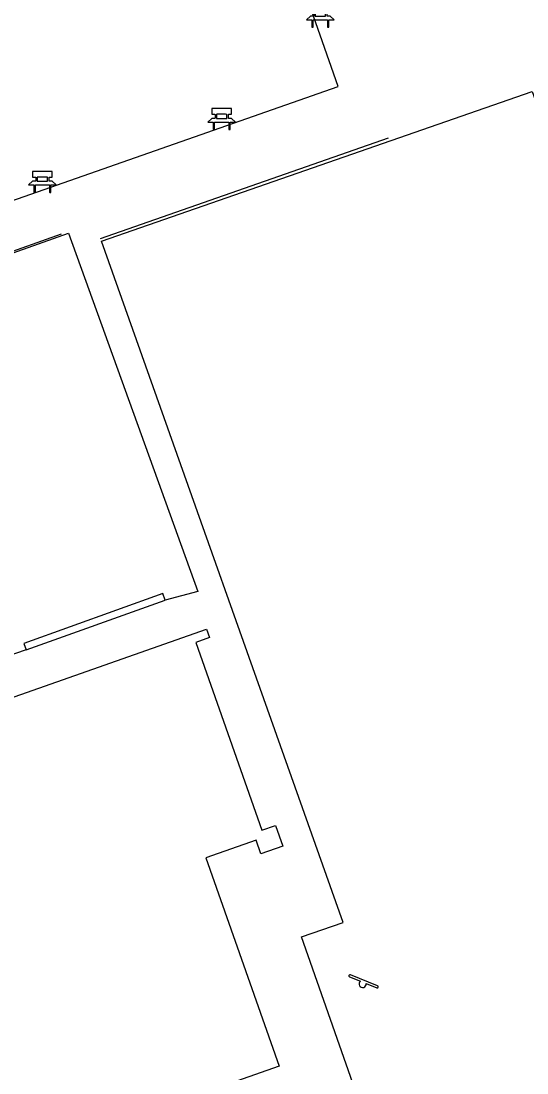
# Model space of a CAD drawing. Extents: x 135999 to 138000, y 396000 to 398501.
# Drawn here: x 136398.82 to 136417.23, y 396446.87 to 396485.17 of the extents above; entities that cross this region are included whole.
import ezdxf

# ---------------------------------------------------------------- set-up
doc = ezdxf.new("R2010")
doc.units = 0
for name, color, linetype in [('bs-afsc-hekwerk laag', 7, 'Continuous'), ('gg-afsc-hekwerk', 7, 'Continuous'), ('gg-afsc-muur', 7, 'Continuous'), ('gg-bbg-hoofdgebouw', 7, 'Continuous'), ('gg-knt-verharding', 7, 'Continuous'), ('gt-symb-bank', 7, 'Continuous'), ('gt-symb-speelvoorziening', 7, 'Continuous')]:
    doc.layers.add(name, color=color, linetype=linetype)

# ---------------------------------------------------------------- blocks, each defined once
blk = doc.blocks.new('gt0-BANK')
at = {"layer": 'gt-symb-bank'}
for p, q in [((-0.243, 0.547), (-0.243, 0.412)), ((0.244, 0.487), (0.244, 0.547)), ((-0.504, 0.274), (-0.322, 0.274)), ((-0.314, 0.265), (-0.314, 0.007)), ((-0.308, 0), (-0.266, 0)), ((-0.258, 0.009), (-0.258, 0.265)), ((-0.251, 0.274), (0.252, 0.274)), ((0.26, 0.265), (0.26, 0.007)), ((0.266, 0), (0.305, 0)), ((0.311, 0.007), (0.311, 0.265)), ((0.319, 0.274), (0.501, 0.274))]:
    blk.add_line(p, q, dxfattribs=at)
for points in [[(-0.251, 0.404), (-0.362, 0.404), (-0.504, 0.274)], [(-0.362, 0.761), (-0.362, 0.554), (-0.251, 0.554)], [(0.252, 0.554), (0.359, 0.554), (0.359, 0.761), (-0.362, 0.761)], [(0.501, 0.274), (0.359, 0.404), (0.244, 0.404)]]:
    blk.add_lwpolyline(points, dxfattribs=at)
for centre, start, end in [((-0.308, 0.007), 180, 270), ((0.266, 0.007), 180, 270), ((0.305, 0.007), 270, 0)]:
    blk.add_arc(centre, 0.00643, start, end, dxfattribs=at)
for points, degree in [([(-0.251, 0.554), (-0.243, 0.553), (-0.243, 0.547)], 2), ([(-0.243, 0.412), (-0.243, 0.404), (-0.251, 0.404)], 2), ([(-0.18, 0.554), (0, 0.554), (0.18, 0.554), (0.189, 0.553), (0.189, 0.547), (0.189, 0.48), (0.189, 0.412), (0.189, 0.404), (0.18, 0.404), (0, 0.404), (-0.18, 0.404), (-0.188, 0.404), (-0.188, 0.412), (-0.188, 0.48), (-0.188, 0.547), (-0.186, 0.554), (-0.18, 0.554)], 3), ([(0.244, 0.547), (0.245, 0.554), (0.252, 0.554)], 2), ([(0.244, 0.404), (0.244, 0.462), (0.244, 0.487)], 2), ([(-0.322, 0.274), (-0.314, 0.273), (-0.314, 0.265)], 2), ([(-0.266, 0), (-0.258, 0), (-0.258, 0.009)], 2), ([(-0.258, 0.265), (-0.257, 0.274), (-0.251, 0.274)], 2), ([(0.252, 0.274), (0.26, 0.273), (0.26, 0.265)], 2), ([(0.311, 0.265), (0.312, 0.274), (0.319, 0.274)], 2)]:
    blk.add_open_spline(points, degree=degree, dxfattribs=at)
blk = doc.blocks.new('gt0-SV')
at = {"layer": 'gt-symb-speelvoorziening'}
for p, q in [((-0.477, 0.255), (-0.08, 0.096)), ((0.542, -0.076), (-0.449, 0.324)), ((0.125, 0.014), (0.515, -0.143))]:
    blk.add_line(p, q, dxfattribs=at)
for centre, radius, start, end in [((-0.466, 0.291), 0.0369, 63.6251, 252.6602), ((-0.002, -0.005), 0.128, 127.6866, 8.5986), ((0.531, -0.111), 0.0363, 243.5085, 72.5436)]:
    blk.add_arc(centre, radius, start, end, dxfattribs=at)

msp = doc.modelspace()

# ---------------------------------------------------------------- linework, layer by layer
at = {"layer": 'bs-afsc-hekwerk laag'}
for p, q in [((136401.709, 396477.25), (136412.194, 396480.913)), ((136400.282, 396477.41), (136386.518, 396472.532))]:
    msp.add_line(p, q, dxfattribs=at)
at = {"layer": 'gg-afsc-hekwerk'}
for p, q in [((136401.709, 396477.25), (136412.194, 396480.913)), ((136400.282, 396477.41), (136386.518, 396472.532))]:
    msp.add_line(p, q, dxfattribs=at)
at = {"layer": 'gg-afsc-muur'}
msp.add_line((136399.002, 396462.275), (136404.058, 396464.09), dxfattribs=at)
msp.add_lwpolyline([(136404.058, 396464.09), (136403.974, 396464.325), (136398.918, 396462.51), (136399.002, 396462.275)], dxfattribs=at)
at = {"layer": 'gg-bbg-hoofdgebouw'}
for points in [[(136386.08, 396474.28), (136410.361, 396482.793), (136406.841, 396492.833), (136382.56, 396484.32)], [(136398.161, 396460.422), (136405.567, 396463.025), (136405.673, 396462.723), (136405.173, 396462.547), (136407.58, 396455.708), (136408.08, 396455.884), (136408.346, 396455.129), (136407.544, 396454.847), (136407.368, 396455.347), (136405.538, 396454.703), (136408.207, 396447.119), (136391.19, 396441.14)]]:
    msp.add_lwpolyline(points, dxfattribs=at)
at = {"layer": 'gg-knt-verharding'}
for points in [[(136414.466, 396436.291), (136409.019, 396451.828), (136410.544, 396452.348), (136401.745, 396477.159), (136417.418, 396482.604), (136418.252, 396480.272), (136427.796, 396483.687), (136446.699, 396431.294)], [(136399.002, 396462.275), (136391.103, 396459.574), (136386.397, 396472.425), (136400.543, 396477.45), (136405.246, 396464.398), (136404.058, 396464.09)]]:
    msp.add_lwpolyline(points, dxfattribs=at)

# ---------------------------------------------------------------- block references
at = {"layer": 'gt-symb-bank'}
for p in [(136409.71, 396484.946), (136406.119, 396481.221), (136399.596, 396478.933)]:
    msp.add_blockref('gt0-BANK', p, dxfattribs=at)
at = {"layer": 'gt-symb-speelvoorziening'}
msp.add_blockref('gt0-SV', (136411.25, 396450.114), dxfattribs=at)

doc.saveas('drawing.dxf')
